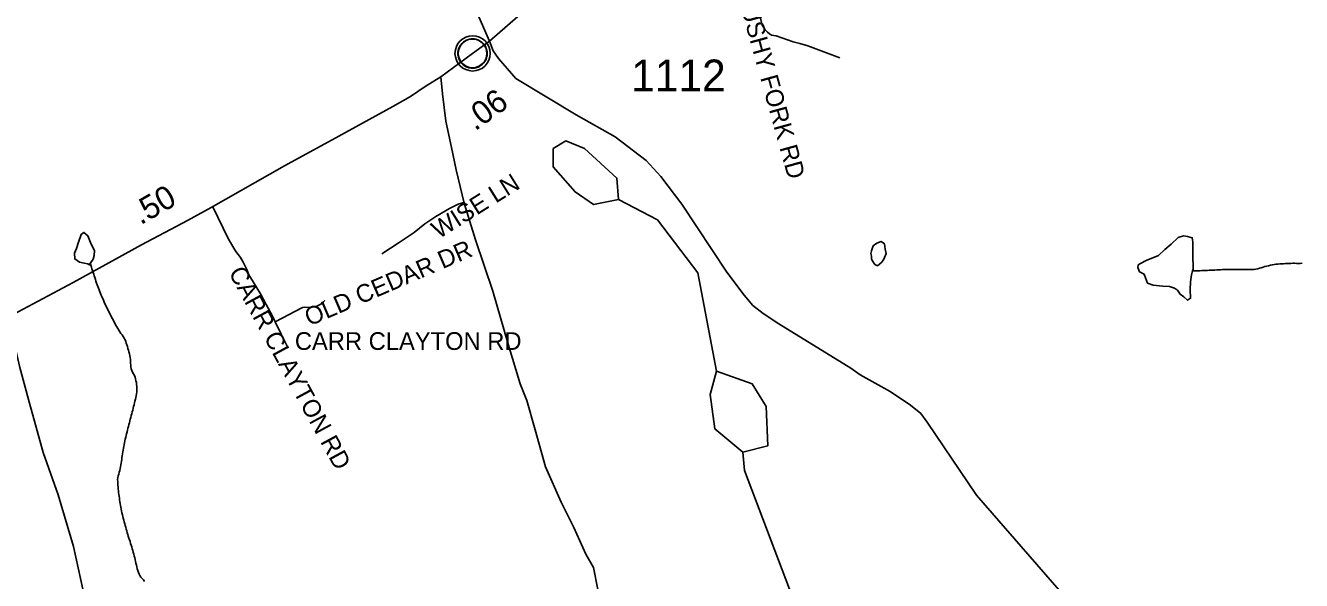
# Model space of a CAD drawing. Extents: x 1950930 to 2061844, y 904556 to 1017002.
# Drawn here: x 1972144 to 1978977, y 928171 to 931144 of the extents above; entities that cross this region are included whole.
import ezdxf

# ---------------------------------------------------------------- set-up
doc = ezdxf.new("R2010")
doc.units = 0
for name, color, linetype in [('Exist Civil Demographics Community CELL', 7, 'Continuous'), ('Exist Hydrographic Creek Single Shore', 7, 'Continuous'), ('Exist Hydrographic Misc Water Feature', 7, 'Continuous'), ('Exist Road Non-System Type 51', 7, 'Continuous'), ('Exist Road Non-System Type 51 Label', 7, 'Continuous'), ('Exist Road Primary NC Attributed', 7, 'Continuous'), ('Exist Road Primary NC Mileage Hundredths English Label', 7, 'Continuous'), ('Exist Road Secondary Type 51 Attributed', 7, 'Continuous'), ('Exist Road Secondary Type 51 Number Label', 7, 'Continuous')]:
    doc.layers.add(name, color=color, linetype=linetype)

msp = doc.modelspace()

# ---------------------------------------------------------------- linework, layer by layer
at = {"layer": 'Exist Civil Demographics Community CELL'}
msp.add_lwpolyline([(1974460.4, 931007), (1974461.3, 931012.6), (1974463.1, 931019.2), (1974466, 931026.4), (1974469, 931032.1), (1974472.3, 931037.8), (1974476.1, 931043), (1974480, 931047.3), (1974484.6, 931051.9), (1974490.1, 931056.5), (1974495.6, 931060.2), (1974500.5, 931063), (1974505.5, 931065.5), (1974511, 931067.8), (1974516.6, 931069.6), (1974520.9, 931070.8), (1974525.8, 931071.5), (1974529.9, 931072.2), (1974536.3, 931072.5), (1974540.7, 931072.4), (1974546.4, 931072.1), (1974551.3, 931071.4), (1974556.2, 931070.4), (1974561.2, 931069), (1974566.4, 931067.1), (1974573, 931064.1), (1974579.3, 931060.6), (1974584.3, 931057.1), (1974589.5, 931053.1), (1974592.8, 931050), (1974596.9, 931045.6), (1974600.8, 931040.9), (1974603.9, 931036.3), (1974607, 931031.3), (1974609.5, 931026.1), (1974611.5, 931021.1), (1974613.1, 931016.1), (1974614.3, 931011.5), (1974615.4, 931005.4), (1974616.1, 931000.7), (1974616.3, 930994.7), (1974616.1, 930989), (1974615.6, 930983.3), (1974614.6, 930977.8), (1974613, 930971.6), (1974611.1, 930965.8), (1974608.8, 930960.7), (1974605.6, 930954.7), (1974602.4, 930949.4), (1974598.9, 930944.7), (1974594.7, 930940), (1974589.4, 930935), (1974584.4, 930930.9), (1974579.4, 930927.4), (1974575, 930924.9), (1974568.2, 930921.7), (1974561.1, 930919), (1974555.1, 930917.5), (1974548.5, 930916.2), (1974544.1, 930915.7), (1974539.6, 930915.5), (1974534, 930915.5), (1974529.7, 930915.9), (1974524.1, 930916.6), (1974518.2, 930917.9), (1974513.6, 930919.2), (1974508.4, 930921.1), (1974503.8, 930923.1), (1974499.9, 930925.3), (1974493.1, 930929.4), (1974487.5, 930933.7), (1974482.6, 930938.2), (1974478.2, 930943), (1974475, 930947), (1974472, 930951.2), (1974467.9, 930958.3), (1974466.2, 930961.8), (1974464.5, 930965.8), (1974461.9, 930974), (1974460.4, 930981.1), (1974459.7, 930986.2), (1974459.3, 930992.6), (1974459.3, 930997.2), (1974459.8, 931003.7)], close=True, dxfattribs=at)
for centre, radius in [((1974538, 930994.6), 94.3), ((1974537.7, 930994.9), 76.7)]:
    msp.add_circle(centre, radius, dxfattribs=at)
at = {"layer": 'Exist Hydrographic Creek Single Shore'}
for points in [[(1972490.5, 929869.6), (1972493.6, 929859.7), (1972496.3, 929850.4), (1972499.3, 929840.6), (1972502.4, 929831.6), (1972505.5, 929821.8), (1972508.8, 929812.8), (1972511.6, 929802.6), (1972514.9, 929793.6), (1972518, 929783.8), (1972520.7, 929774.4), (1972524.1, 929764.6), (1972526.8, 929755.7), (1972530.7, 929745.7), (1972533.8, 929736.7), (1972537.5, 929727.7), (1972541.2, 929717.3), (1972544.9, 929708.7), (1972548.3, 929699.2), (1972552.4, 929690.5), (1972557, 929681.2), (1972560.9, 929672.1), (1972565, 929663), (1972569.3, 929653.9), (1972573.8, 929644.6), (1972577.7, 929635.5), (1972582.2, 929626.3), (1972586.7, 929617.5), (1972591.2, 929609.1), (1972595.7, 929599.9), (1972600, 929590.7), (1972604.9, 929581.9), (1972609, 929573.5), (1972614.4, 929564.1), (1972618.9, 929555.4), (1972623.8, 929546.9), (1972628.1, 929537.7), (1972633.2, 929529.3), (1972638, 929520.4), (1972643.5, 929511.9), (1972648.4, 929503.8), (1972654.2, 929495.2), (1972660.5, 929486.9), (1972666.5, 929478.7), (1972671.8, 929470.2), (1972676.3, 929462.2), (1972680.4, 929453.1), (1972683.3, 929442.9), (1972686.5, 929433.8), (1972689.6, 929424.1), (1972692.1, 929414.4), (1972695, 929405), (1972697, 929395.4), (1972699.7, 929385.2), (1972701.5, 929375.6), (1972703.6, 929365.6), (1972705.4, 929355.5), (1972706.2, 929345.7), (1972706.6, 929335.8), (1972707.1, 929325.3), (1972708.3, 929315.3), (1972709.7, 929305.4), (1972712.4, 929296.5), (1972716.9, 929287.2), (1972722.2, 929279.1), (1972727.1, 929269.8), (1972730.8, 929260.8), (1972732.9, 929250.7), (1972735.1, 929241), (1972737.4, 929231.3), (1972738.6, 929221), (1972739.5, 929211.6), (1972740.3, 929200.9), (1972740.3, 929190.7), (1972739.2, 929181.1), (1972737.4, 929171.3), (1972735.8, 929161.3), (1972734.1, 929151.5), (1972732.3, 929142), (1972729.8, 929132.6), (1972727.8, 929122.9), (1972725.7, 929113), (1972722.8, 929103.3), (1972720, 929093.6), (1972717.7, 929083.7), (1972714.8, 929074.1), (1972712.4, 929064.2), (1972709.5, 929054.6), (1972707.1, 929044.8), (1972704.6, 929035), (1972702.3, 929026.1), (1972699.7, 929016.2), (1972697.2, 929006.5), (1972694.8, 928996.4), (1972692.3, 928986.6), (1972690.2, 928976.8), (1972687.8, 928966.9), (1972684.9, 928957.3), (1972682.4, 928947.5), (1972680, 928938.5)], [(1972680, 928938.5), (1972677.5, 928928.8), (1972675.5, 928919), (1972673.4, 928909.1), (1972671.4, 928899.3), (1972669.7, 928889.3), (1972667.7, 928879.9), (1972666, 928870), (1972664.4, 928860.1), (1972663.2, 928850.2), (1972661.5, 928839.9), (1972659.9, 928830), (1972658.7, 928820), (1972656.8, 928810.2), (1972655.8, 928800.5), (1972654.2, 928790.7), (1972652.5, 928780.7), (1972650.9, 928770.9), (1972648.8, 928761.1), (1972645.7, 928751.3), (1972643.3, 928741.6), (1972640.4, 928731.8), (1972638.4, 928722), (1972637.1, 928712.1), (1972637.3, 928702.3), (1972637.7, 928692.5), (1972638.2, 928682.7), (1972639.2, 928672.8), (1972640, 928662.9), (1972641.2, 928652.2), (1972642.1, 928642.3), (1972643.5, 928632.4), (1972644.7, 928622.4), (1972646.6, 928612.8), (1972647.8, 928602.9), (1972649.6, 928592.9), (1972650.9, 928583), (1972652.7, 928573.3), (1972654.4, 928563.4), (1972656.2, 928553.3), (1972658.5, 928543.7), (1972660.1, 928533.7), (1972662.4, 928524), (1972664.6, 928514.7), (1972667.3, 928504.6), (1972669.7, 928494.9), (1972672, 928484.8), (1972674.7, 928475.8), (1972677.3, 928466.1), (1972680.4, 928456.4), (1972683.1, 928447), (1972685.7, 928437.3), (1972688.2, 928427.1), (1972691.5, 928418.1), (1972694.1, 928408.4), (1972697, 928398.2), (1972700.3, 928389.2), (1972703.4, 928379.4), (1972706, 928370.4), (1972708.9, 928360.3), (1972712.2, 928351.3), (1972715.3, 928341.4), (1972717.7, 928331.3), (1972721, 928322.4), (1972723.7, 928312.6), (1972726.1, 928302.5), (1972728.4, 928293.5), (1972730.6, 928283.5), (1972732.9, 928273.9), (1972734.9, 928263.8), (1972737.2, 928253.7), (1972739.7, 928243.9), (1972741.9, 928234.3), (1972745, 928224.8), (1972748.1, 928215.1), (1972752.2, 928206), (1972756.3, 928197.6), (1972761.8, 928189.5), (1972767.7, 928182.1), (1972774.9, 928174.5), (1972781.7, 928166.9)]]:
    msp.add_lwpolyline(points, dxfattribs=at)
at = {"layer": 'Exist Hydrographic Misc Water Feature'}
for points in [[(1975319.8, 930211.7), (1975310.8, 930326.8), (1975136.7, 930484.6), (1975036.6, 930526.1), (1974969.8, 930484.8), (1974969.8, 930386.3), (1975086.7, 930252.7), (1975185.7, 930184.9), (1975319.8, 930211.7)], [(1975843.7, 929291.8), (1975744.7, 929818.9), (1975527.8, 930102.4), (1975319.8, 930211.7)], [(1972490.5, 929869.6), (1972506.7, 929892.2), (1972510.4, 929912), (1972512.3, 929938.1), (1972495.8, 929972.2), (1972487.6, 929990.1), (1972477.4, 930017.6), (1972455.5, 930036), (1972441.3, 930025.5), (1972428, 929983.4), (1972416.3, 929949), (1972406.4, 929925.3), (1972407.1, 929893.6), (1972432.9, 929875.8), (1972456.9, 929871.8), (1972476.6, 929867.6), (1972485, 929861.5), (1972490.5, 929869.6)], [(1976706.8, 929856.6), (1976730.6, 929877.3), (1976740.4, 929892.8), (1976752.3, 929922.7), (1976748, 929945.2), (1976743.7, 929975.5), (1976725.7, 929987.2), (1976703.7, 929978.8), (1976684, 929964.3), (1976674.2, 929936.5), (1976670.3, 929923), (1976674.4, 929908.9), (1976674.6, 929892.3), (1976684.9, 929874.9), (1976692.4, 929864.8), (1976706.8, 929856.6)], [(1978393.8, 929830.1), (1978396.4, 929838.6), (1978395.4, 929919.1), (1978394.8, 929984.9), (1978392.5, 930007.3), (1978367.1, 930014.7), (1978345, 930016.9), (1978316.7, 930008.6), (1978279.3, 929972.5), (1978245.1, 929943.6), (1978211.7, 929911.3), (1978145.7, 929884.8), (1978115.9, 929869.1), (1978102.2, 929861.5), (1978100.3, 929847.5), (1978110.2, 929824.9), (1978134.8, 929811.4), (1978142.6, 929791.7), (1978152.6, 929763.7), (1978183, 929753.8), (1978235.1, 929747.9), (1978270.9, 929746.1), (1978297.4, 929736.8), (1978313, 929726.3), (1978327.3, 929704.6), (1978347, 929690.7), (1978367.5, 929672.9), (1978383.3, 929683.2), (1978380.8, 929730.5), (1978382.5, 929770.9), (1978388.4, 929809.4), (1978393.8, 929830.1)], [(1978393.8, 929830.1), (1978404, 929830.6), (1978413.7, 929830.3), (1978423.5, 929830.8), (1978433.7, 929830.9), (1978444, 929831.3), (1978453.4, 929831.9), (1978463.7, 929832.5), (1978473.9, 929832.2), (1978483.4, 929833.1), (1978493.6, 929833.6), (1978503.5, 929834.1), (1978513.7, 929833.8), (1978523.6, 929834.7), (1978533.4, 929835.2), (1978543.7, 929835.7), (1978553.7, 929836.3), (1978563.3, 929836.4), (1978573.6, 929836.9), (1978583.6, 929837.4), (1978593.7, 929837.1), (1978603.5, 929838), (1978613.8, 929837.6), (1978623.4, 929837.4), (1978633.7, 929837.1), (1978643.9, 929837.1), (1978653.6, 929836.9), (1978663.8, 929836.6), (1978673.5, 929836.3), (1978683.7, 929837.1), (1978694, 929836.8), (1978703.8, 929837.3), (1978713.4, 929837.1), (1978723.5, 929838), (1978733.5, 929839.3), (1978743, 929840.7), (1978752.8, 929843.6), (1978762.2, 929846.7), (1978772.3, 929850.1), (1978781.7, 929853.1), (1978791.4, 929855.2), (1978801, 929857.5), (1978811.2, 929859.9), (1978820.9, 929861.4), (1978830.5, 929863.5), (1978840.6, 929864.9), (1978850.6, 929866.5), (1978860.5, 929867.1), (1978870.3, 929867.6), (1978880.1, 929868.1), (1978890.2, 929869.1), (1978900, 929869.6), (1978910.3, 929870.1), (1978920.3, 929869.8), (1978930.2, 929870.3), (1978940, 929870.4), (1978950.3, 929870.1), (1978960.3, 929869.8), (1978970.6, 929869.8), (1978980.4, 929870.4)], [(1975985.8, 928858.9), (1975835.7, 928983.5), (1975810.7, 929167.7), (1975843.7, 929291.8)], [(1975985.8, 928858.9), (1976118.7, 928892.2), (1976110.7, 929102.5), (1976035.7, 929225.4), (1975843.7, 929291.8)], [(1976392.7, 927908.6), (1976234.8, 928125.2), (1975993.8, 928760.3), (1975985.8, 928858.9)]]:
    msp.add_lwpolyline(points, dxfattribs=at)
at = {"layer": 'Exist Road Non-System Type 51'}
for points in [[(1975673.9, 931960.9), (1975808, 931797.8), (1975893.9, 931703.2), (1975914.5, 931679.2), (1975941.1, 931650), (1975952.2, 931630.2), (1975962.6, 931614.8), (1975976.4, 931588.2), (1975995.6, 931524.2), (1976011.1, 931461.5), (1976024.9, 931399.7), (1976045.9, 931318.6), (1976063, 931250.7), (1976089.2, 931145.5), (1976095.2, 931134.4), (1976105.6, 931120.6), (1976116.8, 931108.6), (1976127.9, 931099.1), (1976139, 931093.1), (1976163.1, 931088.8), (1976255, 931056.2), (1976291, 931047.6), (1976333.1, 931034.8), (1976505.4, 930971.6)], [(1974497.2, 930198.4), (1974460.2, 930187.6), (1974414.5, 930163.1), (1974340.8, 930120.7), (1974282.4, 930080.9), (1974225.1, 930034.7), (1974145.5, 929981.3), (1974052.1, 929920.7)], [(1973144.5, 930176.4), (1973231, 930000.5), (1973270.6, 929932.7), (1973295, 929900.7), (1973308.8, 929875.6), (1973328.5, 929836.8), (1973340, 929809.3), (1973362.5, 929770.8), (1973402.9, 929706.9), (1973431.8, 929650.5), (1973466.8, 929586.5), (1973480.9, 929556.8)], [(1973480.9, 929556.8), (1973626.8, 929634.4), (1973638.1, 929635.1), (1973666.6, 929634.4), (1973700.9, 929639.5), (1973725, 929652.2), (1973739.6, 929664.2), (1973746.9, 929671.1)], [(1973480.9, 929556.8), (1973512.1, 929490.9), (1973550.2, 929416.3)]]:
    msp.add_lwpolyline(points, dxfattribs=at)
at = {"layer": 'Exist Road Primary NC Attributed'}
for points in [[(1974628.8, 931060.8), (1974820.9, 931228.7), (1975214.9, 931545.5), (1975543.9, 931832.5), (1975863.2, 932124.5)], [(1974367.3, 930869.7), (1974538, 930994.6), (1974628.8, 931060.8)], [(1972050.4, 929582.6), (1972399.2, 929766.9), (1972764.4, 929969.7), (1973010.3, 930098.9), (1973138.6, 930169.5), (1973530.7, 930392.5), (1973821.5, 930551.3), (1974111.5, 930709.4), (1974204.8, 930763.3), (1974283.8, 930816.5), (1974367.3, 930869.7)]]:
    msp.add_lwpolyline(points, dxfattribs=at)
at = {"layer": 'Exist Road Secondary Type 51 Attributed'}
for points in [[(1974628.8, 931060.8), (1974571.9, 931190.7), (1974593.8, 931368.2), (1974630.3, 931544), (1974651.6, 931638.2), (1974671, 931723.7), (1974692.6, 931840.3), (1974736.6, 932010.4), (1974788.3, 932158.4), (1974887.7, 932416.6), (1975003.5, 932709.9)], [(1977714.8, 928077.8), (1977237.3, 928628.1), (1976973.3, 929019.2), (1976938.8, 929065.5), (1976882.7, 929111.4), (1976774.1, 929183.3), (1976614.4, 929273.4), (1976564.2, 929309.1), (1976178.6, 929546.5), (1976094.5, 929602.3), (1976039.7, 929644.2), (1975992.6, 929698.9), (1975899.2, 929822.7), (1975659.3, 930186.3), (1975546.9, 930336.1), (1975466.9, 930421.8), (1975302.3, 930548.4), (1975092, 930666.1), (1974769.3, 930861), (1974675.9, 930966.6), (1974648.6, 931007.6), (1974628.8, 931060.8)], [(1975208.9, 928122.8), (1975186.1, 928241.3), (1975144.7, 928312.8), (1975080.5, 928454.8), (1975012.3, 928590.1), (1974929.2, 928781.1), (1974873.1, 928979.1), (1974828.7, 929134.9), (1974792.7, 929225), (1974728.2, 929436.8), (1974646, 929720.8), (1974553.4, 929996.6), (1974493.2, 930192.4), (1974450.8, 930371.3), (1974424.2, 930490.6), (1974395.4, 930631.9), (1974377.2, 930777.8), (1974367.3, 930869.7)], [(1972462.3, 928068.4), (1972400.3, 928353.5), (1972318, 928630.7), (1972237.6, 928857.2), (1972165.2, 929121.2), (1972112.9, 929313.1), (1972076.7, 929467), (1972050.4, 929582.6)]]:
    msp.add_lwpolyline(points, dxfattribs=at)

# ---------------------------------------------------------------- texts
at = {"layer": 'Exist Road Non-System Type 51 Label'}
for s, rotation, p in [('  BUSHY FORK RD', 285.45472, (1975932.8, 931389)), ('  WISE LN', 32.00538, (1974296.8, 929961.4)), ('  OLD CEDAR DR', 23.28096, (1973599, 929504.1)), ('  CARR CLAYTON RD', 298.47345, (1973195.4, 929883.6))]:
    msp.add_text(s, height=95, rotation=rotation, dxfattribs=at).set_placement(p)
msp.add_text('  CARR CLAYTON RD', height=95, dxfattribs=at).set_placement((1973515.5, 929406.4))
at = {"layer": 'Exist Road Primary NC Mileage Hundredths English Label'}
for s, rotation, p in [('.06', 36.19583, (1974551.3, 930575.9)), ('.50', 29.62828, (1972759.6, 930073.7))]:
    msp.add_text(s, height=125, rotation=rotation, dxfattribs=at).set_placement(p)
at = {"layer": 'Exist Road Secondary Type 51 Number Label'}
msp.add_text('1112', height=170, dxfattribs=at).set_placement((1975387.6, 930791.6))

doc.saveas('drawing.dxf')
